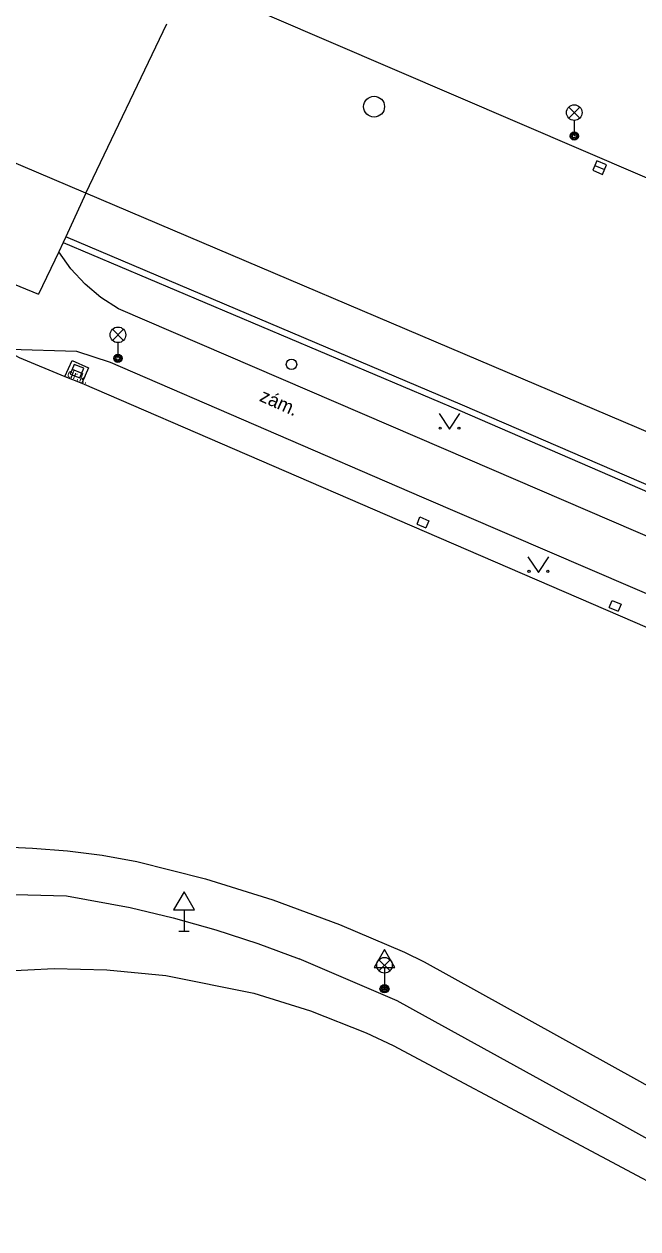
# Model space of a CAD drawing. Extents: x -596024 to -594475, y -1163820 to -1161957.
# Drawn here: x -595074.4 to -595045, y -1162086.4 to -1162028.7 of the extents above; entities that cross this region are included whole.
import ezdxf

# ---------------------------------------------------------------- set-up
doc = ezdxf.new("R2010")
doc.units = 0
for name, color, linetype in [('Level 10', 7, 'Continuous'), ('Level 11', 7, 'Continuous'), ('Level 23', 7, 'Continuous'), ('Level 26', 7, 'Continuous'), ('Level 27', 7, 'Continuous'), ('Level 31', 7, 'Continuous'), ('Level 33', 7, 'Continuous'), ('Level 34', 7, 'Continuous'), ('Level 36', 7, 'Continuous'), ('Level 40', 7, 'Continuous'), ('Level 7', 7, 'Continuous')]:
    doc.layers.add(name, color=color, linetype=linetype)

msp = doc.modelspace()

# ---------------------------------------------------------------- linework, layer by layer
at = {"layer": 'Level 10'}
for points in [[(-595073.95, -1162023.4), (-595071.72, -1162024.36), (-594996.75, -1162056.57)], [(-595071.48, -1162036.76), (-595076.11, -1162034.8), (-595077.01, -1162034.43), (-595076.42, -1162030.47)], [(-595002.49, -1162066.11), (-595071.48, -1162036.76)], [(-595079.28, -1162042.64), (-595075.58, -1162044.21), (-595075.2, -1162044.36), (-595074.67, -1162044.64), (-595072.48, -1162045.56), (-595072.13, -1162044.79), (-595071.36, -1162045.13), (-595071.68, -1162045.88), (-595055.85, -1162052.71), (-595042.56, -1162058.45), (-595037.16, -1162061.4)], [(-595075.71, -1162068.1), (-595074.03, -1162068.17), (-595072.36, -1162068.31), (-595070.69, -1162068.52), (-595069.04, -1162068.81)], [(-595069.04, -1162068.81), (-595065.75, -1162069.65), (-595062.51, -1162070.66), (-595059.32, -1162071.84), (-595056.2, -1162073.17)], [(-595056.2, -1162073.17), (-595055.26, -1162073.63)], [(-595055.26, -1162073.63), (-595045.07, -1162079.28)], [(-595045.07, -1162079.28), (-595037.61, -1162083.45), (-595037.07, -1162083.72), (-595036.67, -1162083.94)]]:
    msp.add_lwpolyline(points, dxfattribs=at)
at = {"layer": 'Level 11'}
for points in [[(-595071.48, -1162036.76), (-595067.6, -1162028.64)], [(-595071.48, -1162036.76), (-595072.44, -1162038.85)], [(-595072.78, -1162039.57), (-595073.75, -1162041.6)], [(-595072.57, -1162039.13), (-595072.78, -1162039.57)], [(-595069.91, -1162042.31), (-595070.76, -1162041.77), (-595071.52, -1162041.13), (-595072.2, -1162040.39), (-595072.78, -1162039.57)], [(-595078.29, -1162039.73), (-595075.82, -1162040.75), (-595073.75, -1162041.6)], [(-595035.49, -1162058.75), (-595036.46, -1162058.36), (-595035.9, -1162056.96), (-595054.32, -1162049.03), (-595069.91, -1162042.31)], [(-595075.11, -1162044.25), (-595071.92, -1162044.34)], [(-595071.92, -1162044.34), (-595070.32, -1162044.86), (-595055.39, -1162051.32), (-595043.22, -1162056.55)], [(-595072.48, -1162045.56), (-595071.68, -1162045.88)], [(-595075.49, -1162070.39), (-595072.4, -1162070.46), (-595069.35, -1162071.02)], [(-595069.35, -1162071.02), (-595067.29, -1162071.52)], [(-595067.29, -1162071.52), (-595065.25, -1162072.1), (-595063.24, -1162072.75)], [(-595063.24, -1162072.75), (-595061.25, -1162073.48)], [(-595036.53, -1162086.44), (-595038.41, -1162085.54), (-595046.12, -1162081.25), (-595055.2, -1162076.25), (-595056.55, -1162075.5), (-595061.25, -1162073.48)]]:
    msp.add_lwpolyline(points, dxfattribs=at)
at = {"layer": 'Level 23'}
for points in [[(-595094, -1162081.38), (-595091.97, -1162079.89), (-595089.83, -1162078.55), (-595087.61, -1162077.37), (-595085.3, -1162076.36), (-595082.92, -1162075.52), (-595080.49, -1162074.85), (-595078.02, -1162074.37), (-595075.52, -1162074.07), (-595073, -1162073.95), (-595070.48, -1162074.01), (-595067.64, -1162074.29), (-595063.43, -1162075.14), (-595060.7, -1162075.98), (-595058.04, -1162077.04), (-595056.75, -1162077.65)], [(-595056.75, -1162077.65), (-595040.66, -1162086.21)]]:
    msp.add_lwpolyline(points, dxfattribs=at)
at = {"layer": 'Level 26'}
for points in [[(-595055.6, -1162052.63), (-595055.46, -1162052.29), (-595055.04, -1162052.47), (-595055.18, -1162052.81)], [(-595055.6, -1162052.63), (-595055.18, -1162052.81)], [(-595046.38, -1162056.63), (-595046.24, -1162056.29), (-595045.82, -1162056.47), (-595045.96, -1162056.81)], [(-595046.38, -1162056.63), (-595045.96, -1162056.81)]]:
    msp.add_lwpolyline(points, dxfattribs=at)
at = {"layer": 'Level 27'}
for p, q in [((-595047.07, -1162035.432), (-595046.61, -1162035.628)), ((-595072.132, -1162045.208), (-595071.668, -1162045.392))]:
    msp.add_line(p, q, dxfattribs=at)
for points in [[(-595047.168, -1162035.662), (-595046.708, -1162035.858), (-595046.512, -1162035.398), (-595046.972, -1162035.202)], [(-595072.225, -1162045.44), (-595071.76, -1162045.625), (-595071.575, -1162045.16), (-595072.04, -1162044.975)]]:
    msp.add_lwpolyline(points, close=True, dxfattribs=at)
msp.add_circle((-595057.66, -1162032.61), 0.5, dxfattribs=at)
at = {"layer": 'Level 31'}
msp.add_circle((-595061.62, -1162044.97), 0.25, dxfattribs=at)
at = {"layer": 'Level 33'}
for p, q in [((-595048.325, -1162033.16), (-595047.795, -1162032.63)), ((-595048.325, -1162032.63), (-595047.795, -1162033.16)), ((-595048.06, -1162033.27), (-595048.06, -1162034.02)), ((-595070.205, -1162043.82), (-595069.675, -1162043.29)), ((-595070.205, -1162043.29), (-595069.675, -1162043.82)), ((-595069.94, -1162043.93), (-595069.94, -1162044.68)), ((-595057.425, -1162074.06), (-595056.895, -1162073.53)), ((-595057.425, -1162073.53), (-595056.895, -1162074.06)), ((-595057.16, -1162074.17), (-595057.16, -1162074.92))]:
    msp.add_line(p, q, dxfattribs=at)
for centre, radius in [((-595048.06, -1162032.895), 0.375), ((-595048.06, -1162034.02), 0.2), ((-595048.06, -1162034.02), 0.145), ((-595048.06, -1162034.02), 0.0876), ((-595069.94, -1162043.555), 0.375), ((-595069.94, -1162044.68), 0.2), ((-595069.94, -1162044.68), 0.145), ((-595069.94, -1162044.68), 0.0876), ((-595057.16, -1162073.795), 0.375), ((-595057.16, -1162074.92), 0.2), ((-595057.16, -1162074.92), 0.145), ((-595057.16, -1162074.92), 0.0876)]:
    msp.add_circle(centre, radius, dxfattribs=at)
at = {"layer": 'Level 34'}
for p, q in [((-595066.77, -1162071.142), (-595066.77, -1162072.16)), ((-595067.02, -1162072.16), (-595066.52, -1162072.16)), ((-595057.16, -1162073.902), (-595057.16, -1162074.92)), ((-595057.41, -1162074.92), (-595056.91, -1162074.92))]:
    msp.add_line(p, q, dxfattribs=at)
for points in [[(-595067.27, -1162071.142), (-595066.27, -1162071.142), (-595066.77, -1162070.276)], [(-595057.66, -1162073.902), (-595056.66, -1162073.902), (-595057.16, -1162073.036)]]:
    msp.add_lwpolyline(points, close=True, dxfattribs=at)
at = {"layer": 'Level 36'}
for points in [[(-595054.54, -1162047.33), (-595054.04, -1162048.08), (-595053.54, -1162047.33)], [(-595050.28, -1162054.2), (-595049.78, -1162054.95), (-595049.28, -1162054.2)]]:
    msp.add_lwpolyline(points, dxfattribs=at)
for centre in [(-595054.49, -1162048.03), (-595053.591, -1162048.03), (-595050.23, -1162054.9), (-595049.331, -1162054.9)]:
    msp.add_circle(centre, 0.05, dxfattribs=at)
at = {"layer": 'Level 7'}
for points in [[(-595072.44, -1162038.85), (-595072.57, -1162039.13)], [(-595053.42, -1162046.93), (-595072.44, -1162038.85)], [(-595072.57, -1162039.13), (-595053.54, -1162047.19)], [(-595020.24, -1162060.87), (-595034.37, -1162055.16), (-595053.42, -1162046.93)], [(-595053.54, -1162047.19), (-595034.48, -1162055.45)]]:
    msp.add_lwpolyline(points, dxfattribs=at)

# ---------------------------------------------------------------- texts
at = {"layer": 'Level 40'}
for s, height, rotation, p in [('dr.k.', 0.4, 339.17352, (-595072.41, -1162045.55)), ('zám.', 0.65, 336.14, (-595063.2, -1162046.71))]:
    msp.add_text(s, height=height, rotation=rotation, dxfattribs=at).set_placement(p)

doc.saveas('drawing.dxf')
